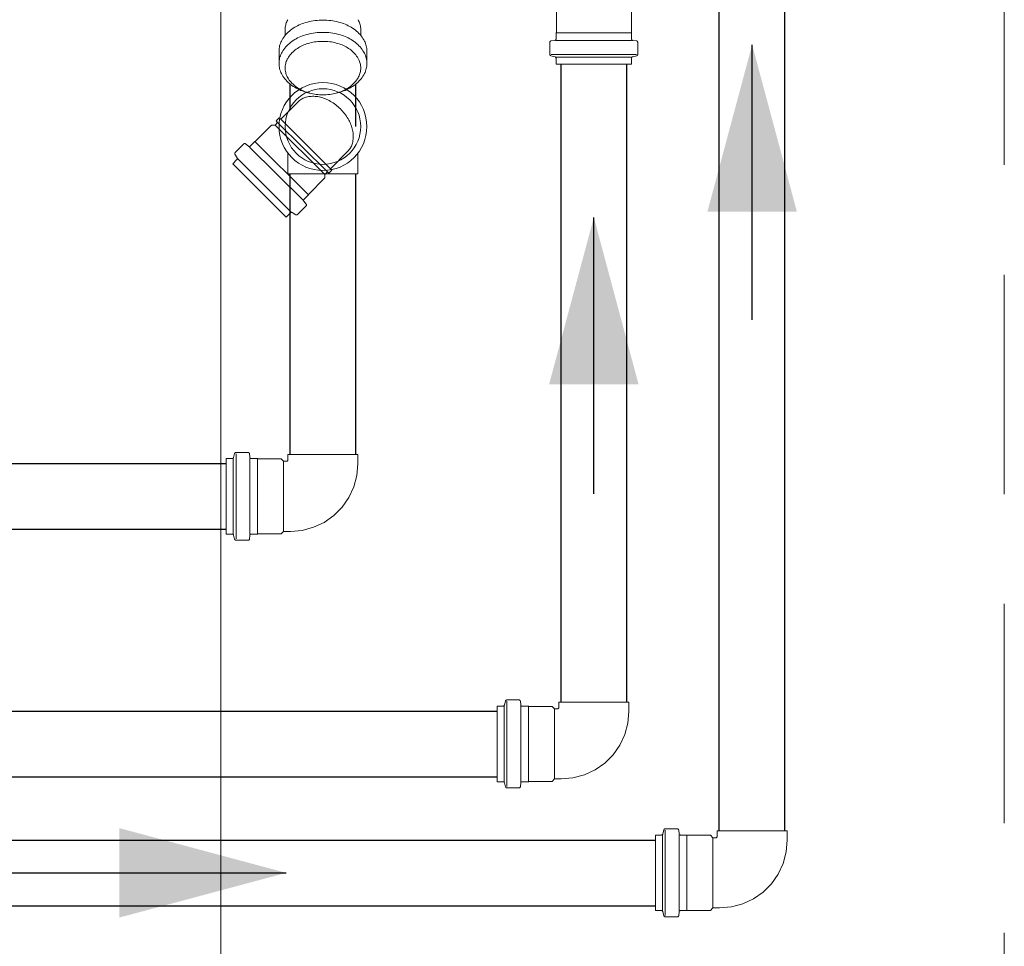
# Model space of a CAD drawing. Header units: millimetres. Extents: x 321 to 585, y -277 to 9.
# Tile 585 of 656: x 363.82 to 365.25, y -97.18 to -95.84. Entities that reach past the tile are written whole.
import ezdxf

# ---------------------------------------------------------------- set-up
doc = ezdxf.new("R2010")
doc.units = ezdxf.units.MM
doc.header["$MEASUREMENT"] = 0
doc.linetypes.add('HIDDEN2', pattern=[0.47625, 0.3175, -0.15875])
for name, color, linetype, lineweight in [('CV-Condutos', 1, 'Continuous', 25), ('CV-Sentido conduto', 9, 'Continuous', 30), ('DI-Detalhes', 5, 'HIDDEN2', 9), ('IFC-Viga-Contorno', 66, 'Continuous', 5), ('Simbolos', 5, 'Continuous', 20), ('Simbolos_int', 2, 'Continuous', 15)]:
    doc.layers.add(name, color=color, linetype=linetype, lineweight=lineweight)

msp = doc.modelspace()

# ---------------------------------------------------------------- hatches: boundary and pattern name
at = {"layer": 'CV-Sentido conduto', "linetype": 'Continuous'}
for points in [[(364.8826, -95.8719), (364.8179, -96.1133), (364.9473, -96.1133)], [(364.6535, -96.1218), (364.5887, -96.3633), (364.7182, -96.3633)], [(364.2083, -97.0702), (363.9668, -97.0055), (363.9668, -97.1349)]]:
    msp.add_hatch(color=7, dxfattribs=at).paths.add_polyline_path(points)

# ---------------------------------------------------------------- linework, layer by layer
at = {"layer": 'CV-Condutos'}
for p, q in [((364.8351, -97.0096), (364.8351, -95.2116)), ((364.9301, -97.0096), (364.9301, -95.2116)), ((364.606, -96.823), (364.606, -95.9)), ((364.701, -96.823), (364.701, -95.9)), ((364.2139, -95.9661), (364.2139, -95.9289)), ((364.3089, -95.9903), (364.3089, -95.9289)), ((364.2139, -96.4648), (364.2139, -96.0589)), ((364.3089, -96.4648), (364.3089, -96.0589)), ((362.5357, -96.4779), (364.1214, -96.4779)), ((362.5357, -96.5729), (364.1214, -96.5729)), ((362.4655, -96.8361), (364.5135, -96.8361)), ((362.4655, -96.9311), (364.5135, -96.9311)), ((363.1945, -97.0227), (364.7426, -97.0227)), ((363.1945, -97.1177), (364.7426, -97.1177))]:
    msp.add_line(p, q, dxfattribs=at)
at = {"layer": 'CV-Sentido conduto'}
for points in [[(364.8826, -96.2699), (364.8826, -95.8719)], [(364.6535, -96.5218), (364.6535, -96.1218)], [(363.8083, -97.0702), (364.2083, -97.0702)]]:
    msp.add_lwpolyline(points, dxfattribs=at)
at = {"layer": 'DI-Detalhes'}
msp.add_lwpolyline([(356.3075, -92.8709), (365.2476, -92.8709), (365.2476, -101.7871), (356.3075, -101.7871), (356.3075, -92.8709)], dxfattribs=at)
at = {"layer": 'IFC-Viga-Contorno', "color": 7, "lineweight": 5}
msp.add_line((364.1137, -100.87), (364.1137, -93.9026), dxfattribs=at)
at = {"layer": 'Simbolos'}
for p, q in [((364.5992, -95.8541), (364.5992, -95.8205)), ((364.7078, -95.8541), (364.7078, -95.8205)), ((364.2067, -95.8584), (364.2067, -95.8497)), ((364.3161, -95.8497), (364.3161, -95.8584)), ((364.5988, -95.8545), (364.5992, -95.8541)), ((364.5988, -95.8638), (364.5988, -95.8545)), ((364.7082, -95.8545), (364.7078, -95.8541)), ((364.7082, -95.8638), (364.7082, -95.8545)), ((364.5899, -95.8858), (364.5899, -95.8683)), ((364.5917, -95.8663), (364.5969, -95.8658)), ((364.7152, -95.8663), (364.71, -95.8658)), ((364.7171, -95.8858), (364.7171, -95.8683)), ((364.1978, -95.899), (364.1978, -95.8812)), ((364.325, -95.899), (364.325, -95.8812)), ((364.5913, -95.8878), (364.5973, -95.8893)), ((364.7151, -95.8858), (364.5919, -95.8858)), ((364.5988, -95.9), (364.5988, -95.8913)), ((364.7082, -95.9), (364.7082, -95.8913)), ((364.7156, -95.8878), (364.7096, -95.8893)), ((364.7082, -95.9), (364.5988, -95.9)), ((364.2003, -95.9798), (364.2254, -95.9545)), ((364.1939, -95.9821), (364.198, -95.9779)), ((364.2003, -95.9798), (364.198, -95.9779)), ((364.1634, -96.0119), (364.1871, -95.9881)), ((364.1871, -95.9881), (364.1922, -95.9881)), ((364.1922, -95.9881), (364.1958, -95.9844)), ((364.1958, -95.9844), (364.1939, -95.9821)), ((364.1344, -96.0279), (364.1468, -96.0155)), ((364.1495, -96.0153), (364.1535, -96.0187)), ((364.1562, -96.0186), (364.1628, -96.0119)), ((364.1628, -96.0119), (364.1634, -96.0119)), ((364.1341, -96.0303), (364.1372, -96.0356)), ((364.2107, -96.0287), (364.2107, -96.0589)), ((364.2723, -96.0513), (364.2974, -96.026)), ((364.3121, -96.0287), (364.3121, -96.0589)), ((364.1308, -96.0442), (364.1369, -96.038)), ((364.2084, -96.1213), (364.1308, -96.0442)), ((364.2641, -96.0595), (364.2678, -96.0558)), ((364.2641, -96.0646), (364.2641, -96.0595)), ((364.2678, -96.0558), (364.2701, -96.0577)), ((364.2701, -96.0577), (364.2742, -96.0536)), ((364.2723, -96.0513), (364.2742, -96.0536)), ((364.2405, -96.0884), (364.2641, -96.0646)), ((364.2339, -96.0956), (364.2405, -96.089)), ((364.2405, -96.089), (364.2405, -96.0884)), ((364.2247, -96.1175), (364.2371, -96.1051)), ((364.2372, -96.1024), (364.2338, -96.0983)), ((364.2084, -96.1213), (364.2146, -96.1151)), ((364.2223, -96.1178), (364.217, -96.1148)), ((364.1336, -96.4633), (364.1321, -96.4692)), ((364.1356, -96.4618), (364.1531, -96.4618)), ((364.1214, -96.5801), (364.1214, -96.4707)), ((364.1214, -96.4707), (364.1301, -96.4707)), ((364.1356, -96.587), (364.1356, -96.4638)), ((364.1551, -96.4636), (364.1556, -96.4689)), ((364.1576, -96.4707), (364.1669, -96.4707)), ((364.1669, -96.4707), (364.1673, -96.4711)), ((364.1673, -96.4711), (364.2009, -96.4711)), ((364.2009, -96.4711), (364.2045, -96.4747)), ((364.2045, -96.4747), (364.2087, -96.4747)), ((364.2107, -96.4727), (364.2107, -96.4648)), ((364.3121, -96.4783), (364.3121, -96.4648)), ((364.2009, -96.5797), (364.2045, -96.5761)), ((364.2045, -96.5761), (364.2143, -96.5761)), ((364.1214, -96.5801), (364.1301, -96.5801)), ((364.1336, -96.5875), (364.1321, -96.5816)), ((364.1356, -96.589), (364.1531, -96.589)), ((364.1551, -96.5872), (364.1556, -96.5819)), ((364.1576, -96.5801), (364.1669, -96.5801)), ((364.1669, -96.5801), (364.1673, -96.5797)), ((364.1673, -96.5797), (364.2009, -96.5797)), ((364.5135, -96.9383), (364.5135, -96.8289)), ((364.5135, -96.8289), (364.5222, -96.8289)), ((364.5257, -96.8215), (364.5241, -96.8274)), ((364.5276, -96.82), (364.5451, -96.82)), ((364.5276, -96.9452), (364.5276, -96.822)), ((364.5471, -96.8218), (364.5476, -96.8271)), ((364.5496, -96.8289), (364.559, -96.8289)), ((364.559, -96.8289), (364.5594, -96.8293)), ((364.5594, -96.8293), (364.593, -96.8293)), ((364.593, -96.8293), (364.5966, -96.8329)), ((364.5966, -96.8329), (364.6008, -96.8329)), ((364.6028, -96.8309), (364.6028, -96.823)), ((364.7042, -96.8365), (364.7042, -96.823)), ((364.5135, -96.9383), (364.5222, -96.9383)), ((364.5257, -96.9457), (364.5241, -96.9398)), ((364.5276, -96.9472), (364.5451, -96.9472)), ((364.5471, -96.9454), (364.5476, -96.9401)), ((364.5496, -96.9383), (364.559, -96.9383)), ((364.559, -96.9383), (364.5594, -96.9379)), ((364.5594, -96.9379), (364.593, -96.9379)), ((364.593, -96.9379), (364.5966, -96.9343)), ((364.5966, -96.9343), (364.6064, -96.9343)), ((364.7426, -97.1249), (364.7426, -97.0155)), ((364.7426, -97.0155), (364.7513, -97.0155)), ((364.7549, -97.008), (364.7533, -97.014)), ((364.7568, -97.0066), (364.7743, -97.0066)), ((364.7568, -97.1318), (364.7568, -97.0086)), ((364.7763, -97.0084), (364.7768, -97.0136)), ((364.7788, -97.0155), (364.7881, -97.0155)), ((364.7881, -97.0155), (364.7885, -97.0159)), ((364.7885, -97.0159), (364.8221, -97.0159)), ((364.8221, -97.0159), (364.8257, -97.0195)), ((364.8319, -97.0175), (364.8319, -97.0096)), ((364.9333, -97.0231), (364.9333, -97.0096)), ((364.8257, -97.0195), (364.8299, -97.0195)), ((364.7426, -97.1249), (364.7513, -97.1249)), ((364.7549, -97.1323), (364.7533, -97.1263)), ((364.7763, -97.1319), (364.7768, -97.1267)), ((364.7788, -97.1249), (364.7881, -97.1249)), ((364.7881, -97.1249), (364.7885, -97.1245)), ((364.7885, -97.1245), (364.8221, -97.1245)), ((364.8221, -97.1245), (364.8257, -97.1209)), ((364.8257, -97.1209), (364.8355, -97.1209)), ((364.7568, -97.1338), (364.7743, -97.1338))]:
    msp.add_line(p, q, dxfattribs=at)
for points in [[(364.2105, -95.8357), (364.2098, -95.8371), (364.2091, -95.8386), (364.2084, -95.8401), (364.2079, -95.8416), (364.2075, -95.8432), (364.2072, -95.8448), (364.2069, -95.8464), (364.2068, -95.8481), (364.2067, -95.8497)], [(364.3161, -95.8497), (364.3161, -95.8481), (364.3159, -95.8464), (364.3157, -95.8448), (364.3153, -95.8432), (364.3149, -95.8416), (364.3144, -95.8401), (364.3138, -95.8386), (364.3131, -95.8371), (364.3123, -95.8357)], [(364.5969, -95.8658), (364.5973, -95.8658), (364.5976, -95.8657), (364.5979, -95.8655), (364.5981, -95.8653), (364.5983, -95.8651), (364.5985, -95.8648), (364.5986, -95.8645), (364.5987, -95.8642), (364.5988, -95.8638)], [(364.7082, -95.8638), (364.7082, -95.8642), (364.7083, -95.8645), (364.7084, -95.8648), (364.7086, -95.8651), (364.7088, -95.8653), (364.7091, -95.8655), (364.7093, -95.8657), (364.7097, -95.8658), (364.71, -95.8658)], [(364.2023, -95.8648), (364.2013, -95.8665), (364.2005, -95.8682), (364.1998, -95.87), (364.1992, -95.8718), (364.1987, -95.8736), (364.1983, -95.8755), (364.198, -95.8774), (364.1979, -95.8793), (364.1978, -95.8812)], [(364.325, -95.8812), (364.325, -95.8793), (364.3248, -95.8774), (364.3245, -95.8755), (364.3241, -95.8736), (364.3236, -95.8718), (364.323, -95.87), (364.3223, -95.8682), (364.3215, -95.8665), (364.3206, -95.8648)], [(364.5917, -95.8663), (364.5914, -95.8664), (364.591, -95.8665), (364.5908, -95.8666), (364.5905, -95.8668), (364.5903, -95.8671), (364.5901, -95.8673), (364.59, -95.8676), (364.5899, -95.868), (364.5899, -95.8683)], [(364.7171, -95.8683), (364.717, -95.868), (364.7169, -95.8676), (364.7168, -95.8673), (364.7166, -95.8671), (364.7164, -95.8668), (364.7162, -95.8666), (364.7159, -95.8665), (364.7156, -95.8664), (364.7152, -95.8663)], [(364.5899, -95.8858), (364.5899, -95.8861), (364.5899, -95.8864), (364.59, -95.8867), (364.5902, -95.8869), (364.5904, -95.8871), (364.5906, -95.8873), (364.5908, -95.8875), (364.5911, -95.8876), (364.5913, -95.8877)], [(364.5988, -95.8913), (364.5987, -95.891), (364.5987, -95.8907), (364.5986, -95.8904), (364.5984, -95.8902), (364.5982, -95.8899), (364.598, -95.8897), (364.5978, -95.8896), (364.5975, -95.8894), (364.5973, -95.8893)], [(364.7096, -95.8893), (364.7094, -95.8894), (364.7091, -95.8896), (364.7089, -95.8897), (364.7087, -95.8899), (364.7085, -95.8902), (364.7083, -95.8904), (364.7082, -95.8907), (364.7082, -95.891), (364.7082, -95.8913)], [(364.7156, -95.8877), (364.7158, -95.8876), (364.7161, -95.8875), (364.7163, -95.8873), (364.7165, -95.8871), (364.7167, -95.8869), (364.7169, -95.8867), (364.717, -95.8864), (364.717, -95.8861), (364.7171, -95.8858)], [(364.1978, -95.899), (364.1979, -95.9009), (364.198, -95.9028), (364.1983, -95.9047), (364.1987, -95.9065), (364.1992, -95.9084), (364.1998, -95.9102), (364.2005, -95.9119), (364.2013, -95.9137), (364.2023, -95.9153)], [(364.3206, -95.9153), (364.3215, -95.9137), (364.3223, -95.9119), (364.323, -95.9102), (364.3236, -95.9084), (364.3241, -95.9065), (364.3245, -95.9047), (364.3248, -95.9028), (364.325, -95.9009), (364.325, -95.899)], [(364.2023, -95.9153), (364.2035, -95.9173), (364.2048, -95.9193), (364.2062, -95.9211), (364.2077, -95.9229), (364.2093, -95.9247), (364.211, -95.9263), (364.2128, -95.9279), (364.2146, -95.9294), (364.2165, -95.9308)], [(364.3064, -95.9308), (364.3083, -95.9294), (364.3101, -95.9279), (364.3118, -95.9263), (364.3135, -95.9247), (364.3151, -95.9229), (364.3166, -95.9211), (364.318, -95.9193), (364.3193, -95.9173), (364.3206, -95.9153)], [(364.2164, -95.9308), (364.2185, -95.9322), (364.2205, -95.9335), (364.2227, -95.9347), (364.2248, -95.9359), (364.227, -95.9369), (364.2293, -95.9379), (364.2316, -95.9388), (364.2339, -95.9396), (364.2362, -95.9404)], [(364.2866, -95.9404), (364.289, -95.9396), (364.2913, -95.9388), (364.2936, -95.9379), (364.2958, -95.9369), (364.298, -95.9359), (364.3002, -95.9347), (364.3023, -95.9335), (364.3044, -95.9322), (364.3064, -95.9308)], [(364.2371, -95.9478), (364.2357, -95.9482), (364.2342, -95.9487), (364.2328, -95.9493), (364.2315, -95.95), (364.2302, -95.9508), (364.2289, -95.9516), (364.2277, -95.9525), (364.2265, -95.9535), (364.2254, -95.9545)], [(364.2362, -95.9404), (364.2369, -95.9405), (364.2375, -95.9407), (364.2382, -95.9409), (364.2388, -95.9411), (364.2395, -95.9412), (364.2401, -95.9414), (364.2408, -95.9416), (364.2414, -95.9417), (364.2421, -95.9419)], [(364.2538, -95.947), (364.252, -95.9467), (364.2501, -95.9466), (364.2482, -95.9465), (364.2464, -95.9465), (364.2445, -95.9466), (364.2426, -95.9467), (364.2408, -95.947), (364.2389, -95.9474), (364.2371, -95.9478)], [(364.2398, -95.9412), (364.2421, -95.9418), (364.2445, -95.9424), (364.2469, -95.9429), (364.2493, -95.9433), (364.2517, -95.9437), (364.2541, -95.944), (364.2565, -95.9442), (364.259, -95.9443), (364.2614, -95.9443)], [(364.2704, -95.9527), (364.2687, -95.9518), (364.2669, -95.951), (364.2651, -95.9502), (364.2633, -95.9495), (364.2614, -95.9489), (364.2596, -95.9483), (364.2577, -95.9478), (364.2558, -95.9474), (364.2538, -95.947)], [(364.2614, -95.9443), (364.2639, -95.9443), (364.2663, -95.9442), (364.2687, -95.944), (364.2712, -95.9437), (364.2736, -95.9433), (364.276, -95.9429), (364.2784, -95.9424), (364.2807, -95.9418), (364.2831, -95.9412)], [(364.2807, -95.9419), (364.2814, -95.9417), (364.2821, -95.9416), (364.2827, -95.9414), (364.2834, -95.9412), (364.284, -95.9411), (364.2847, -95.9409), (364.2853, -95.9407), (364.286, -95.9405), (364.2866, -95.9404)], [(364.2867, -95.9648), (364.2851, -95.9632), (364.2834, -95.9617), (364.2816, -95.9603), (364.2799, -95.9589), (364.2781, -95.9575), (364.2762, -95.9562), (364.2743, -95.955), (364.2724, -95.9538), (364.2704, -95.9527)], [(364.2989, -95.981), (364.2978, -95.979), (364.2966, -95.9771), (364.2954, -95.9752), (364.294, -95.9734), (364.2927, -95.9716), (364.2913, -95.9698), (364.2898, -95.9681), (364.2883, -95.9664), (364.2867, -95.9648)], [(364.3047, -95.9975), (364.3043, -95.9956), (364.3039, -95.9937), (364.3034, -95.9918), (364.3028, -95.9899), (364.3022, -95.9881), (364.3014, -95.9863), (364.3007, -95.9845), (364.2998, -95.9827), (364.2989, -95.981)], [(364.3041, -96.0142), (364.3045, -96.0124), (364.3048, -96.0106), (364.3051, -96.0087), (364.3052, -96.0069), (364.3053, -96.005), (364.3053, -96.0031), (364.3052, -96.0012), (364.305, -95.9994), (364.3047, -95.9975)], [(364.1495, -96.0153), (364.1492, -96.0151), (364.1489, -96.015), (364.1486, -96.0149), (364.1483, -96.0149), (364.148, -96.0149), (364.1476, -96.015), (364.1473, -96.0151), (364.147, -96.0152), (364.1468, -96.0155)], [(364.1535, -96.0187), (364.1538, -96.0189), (364.1541, -96.019), (364.1544, -96.0191), (364.1547, -96.0192), (364.1551, -96.0192), (364.1554, -96.0191), (364.1557, -96.019), (364.156, -96.0188), (364.1562, -96.0186)], [(364.2974, -96.026), (364.2984, -96.0249), (364.2994, -96.0237), (364.3003, -96.0225), (364.3011, -96.0212), (364.3019, -96.0199), (364.3026, -96.0185), (364.3031, -96.0171), (364.3037, -96.0157), (364.3041, -96.0142)], [(364.1344, -96.0279), (364.1342, -96.0281), (364.1341, -96.0284), (364.134, -96.0286), (364.1339, -96.0289), (364.1339, -96.0292), (364.1339, -96.0295), (364.1339, -96.0298), (364.134, -96.0301), (364.1341, -96.0303)], [(364.1369, -96.038), (364.1371, -96.0378), (364.1373, -96.0376), (364.1374, -96.0373), (364.1375, -96.037), (364.1375, -96.0367), (364.1375, -96.0364), (364.1374, -96.0362), (364.1374, -96.0359), (364.1372, -96.0356)], [(364.2339, -96.0956), (364.2337, -96.0959), (364.2335, -96.0962), (364.2334, -96.0965), (364.2333, -96.0968), (364.2333, -96.0971), (364.2333, -96.0975), (364.2334, -96.0978), (364.2336, -96.0981), (364.2338, -96.0983)], [(364.2371, -96.1051), (364.2373, -96.1048), (364.2375, -96.1045), (364.2376, -96.1042), (364.2376, -96.1039), (364.2377, -96.1036), (364.2376, -96.1032), (364.2375, -96.1029), (364.2374, -96.1026), (364.2372, -96.1024)], [(364.217, -96.1148), (364.2167, -96.1147), (364.2164, -96.1146), (364.2162, -96.1145), (364.2159, -96.1145), (364.2156, -96.1146), (364.2153, -96.1146), (364.215, -96.1148), (364.2148, -96.1149), (364.2146, -96.1151)], [(364.2223, -96.1178), (364.2226, -96.118), (364.2228, -96.1181), (364.2231, -96.1181), (364.2234, -96.1181), (364.2237, -96.1181), (364.224, -96.118), (364.2243, -96.1179), (364.2245, -96.1177), (364.2247, -96.1175)], [(364.1356, -96.4618), (364.1353, -96.4618), (364.135, -96.4619), (364.1347, -96.462), (364.1345, -96.4621), (364.1343, -96.4623), (364.134, -96.4625), (364.1339, -96.4627), (364.1337, -96.463), (364.1336, -96.4633)], [(364.1551, -96.4636), (364.155, -96.4633), (364.1549, -96.463), (364.1548, -96.4627), (364.1546, -96.4624), (364.1543, -96.4622), (364.1541, -96.462), (364.1537, -96.4619), (364.1534, -96.4618), (364.1531, -96.4618)], [(364.1301, -96.4707), (364.1304, -96.4707), (364.1307, -96.4706), (364.131, -96.4705), (364.1312, -96.4704), (364.1315, -96.4702), (364.1317, -96.47), (364.1318, -96.4697), (364.132, -96.4695), (364.1321, -96.4692)], [(364.1556, -96.4689), (364.1556, -96.4692), (364.1557, -96.4695), (364.1559, -96.4698), (364.1561, -96.47), (364.1563, -96.4703), (364.1566, -96.4704), (364.1569, -96.4706), (364.1572, -96.4707), (364.1576, -96.4707)], [(364.2087, -96.4747), (364.2091, -96.4747), (364.2094, -96.4746), (364.2097, -96.4744), (364.21, -96.4742), (364.2103, -96.474), (364.2105, -96.4737), (364.2106, -96.4734), (364.2107, -96.473), (364.2107, -96.4727)], [(364.2143, -96.5761), (364.2313, -96.5746), (364.2478, -96.5702), (364.2632, -96.563), (364.2772, -96.5532), (364.2892, -96.5412), (364.299, -96.5272), (364.3062, -96.5117), (364.3106, -96.4953), (364.3121, -96.4783)], [(364.1321, -96.5816), (364.132, -96.5813), (364.1318, -96.581), (364.1317, -96.5808), (364.1315, -96.5806), (364.1312, -96.5804), (364.131, -96.5803), (364.1307, -96.5802), (364.1304, -96.5801), (364.1301, -96.5801)], [(364.1336, -96.5875), (364.1337, -96.5878), (364.1339, -96.588), (364.134, -96.5883), (364.1343, -96.5885), (364.1345, -96.5887), (364.1347, -96.5888), (364.135, -96.5889), (364.1353, -96.589), (364.1356, -96.589)], [(364.1531, -96.589), (364.1534, -96.589), (364.1537, -96.5889), (364.1541, -96.5887), (364.1543, -96.5886), (364.1546, -96.5883), (364.1548, -96.5881), (364.1549, -96.5878), (364.155, -96.5875), (364.1551, -96.5872)], [(364.1576, -96.5801), (364.1572, -96.5801), (364.1569, -96.5802), (364.1566, -96.5803), (364.1563, -96.5805), (364.1561, -96.5807), (364.1559, -96.581), (364.1557, -96.5813), (364.1556, -96.5816), (364.1556, -96.5819)], [(364.5222, -96.8289), (364.5224, -96.8289), (364.5227, -96.8288), (364.523, -96.8287), (364.5233, -96.8286), (364.5235, -96.8284), (364.5237, -96.8282), (364.5239, -96.828), (364.524, -96.8277), (364.5241, -96.8274)], [(364.5276, -96.82), (364.5273, -96.82), (364.527, -96.8201), (364.5268, -96.8202), (364.5265, -96.8203), (364.5263, -96.8205), (364.5261, -96.8207), (364.5259, -96.821), (364.5258, -96.8212), (364.5257, -96.8215)], [(364.5471, -96.8218), (364.5471, -96.8215), (364.547, -96.8212), (364.5468, -96.8209), (364.5466, -96.8207), (364.5464, -96.8204), (364.5461, -96.8203), (364.5458, -96.8201), (364.5455, -96.82), (364.5451, -96.82)], [(364.5476, -96.8271), (364.5477, -96.8274), (364.5478, -96.8277), (364.5479, -96.828), (364.5481, -96.8283), (364.5484, -96.8285), (364.5486, -96.8287), (364.5489, -96.8288), (364.5493, -96.8289), (364.5496, -96.8289)], [(364.6008, -96.8329), (364.6011, -96.8329), (364.6014, -96.8328), (364.6018, -96.8326), (364.602, -96.8324), (364.6023, -96.8322), (364.6025, -96.8319), (364.6026, -96.8316), (364.6027, -96.8313), (364.6028, -96.8309)], [(364.6064, -96.9343), (364.6233, -96.9328), (364.6398, -96.9284), (364.6553, -96.9212), (364.6692, -96.9114), (364.6813, -96.8994), (364.691, -96.8854), (364.6983, -96.87), (364.7027, -96.8535), (364.7042, -96.8365)], [(364.5241, -96.9398), (364.524, -96.9395), (364.5239, -96.9393), (364.5237, -96.939), (364.5235, -96.9388), (364.5233, -96.9386), (364.523, -96.9385), (364.5227, -96.9384), (364.5224, -96.9383), (364.5222, -96.9383)], [(364.5257, -96.9457), (364.5258, -96.946), (364.5259, -96.9463), (364.5261, -96.9465), (364.5263, -96.9467), (364.5265, -96.9469), (364.5268, -96.947), (364.527, -96.9471), (364.5273, -96.9472), (364.5276, -96.9472)], [(364.5451, -96.9472), (364.5455, -96.9472), (364.5458, -96.9471), (364.5461, -96.947), (364.5464, -96.9468), (364.5466, -96.9466), (364.5468, -96.9463), (364.547, -96.946), (364.5471, -96.9457), (364.5471, -96.9454)], [(364.5496, -96.9383), (364.5493, -96.9383), (364.5489, -96.9384), (364.5486, -96.9386), (364.5484, -96.9387), (364.5481, -96.939), (364.5479, -96.9392), (364.5478, -96.9395), (364.5477, -96.9398), (364.5476, -96.9401)], [(364.7513, -97.0155), (364.7516, -97.0154), (364.7519, -97.0154), (364.7522, -97.0153), (364.7524, -97.0151), (364.7527, -97.015), (364.7529, -97.0147), (364.753, -97.0145), (364.7532, -97.0143), (364.7533, -97.014)], [(364.7568, -97.0066), (364.7565, -97.0066), (364.7562, -97.0066), (364.7559, -97.0067), (364.7557, -97.0069), (364.7555, -97.0071), (364.7553, -97.0073), (364.7551, -97.0075), (364.755, -97.0078), (364.7549, -97.008)], [(364.7763, -97.0084), (364.7763, -97.0081), (364.7761, -97.0078), (364.776, -97.0075), (364.7758, -97.0072), (364.7755, -97.007), (364.7753, -97.0068), (364.775, -97.0067), (364.7746, -97.0066), (364.7743, -97.0066)], [(364.7768, -97.0136), (364.7768, -97.014), (364.7769, -97.0143), (364.7771, -97.0146), (364.7773, -97.0148), (364.7775, -97.015), (364.7778, -97.0152), (364.7781, -97.0154), (364.7784, -97.0154), (364.7788, -97.0155)], [(364.8299, -97.0195), (364.8303, -97.0194), (364.8306, -97.0193), (364.8309, -97.0192), (364.8312, -97.019), (364.8315, -97.0187), (364.8317, -97.0185), (364.8318, -97.0181), (364.8319, -97.0178), (364.8319, -97.0175)], [(364.8355, -97.1209), (364.8525, -97.1194), (364.869, -97.115), (364.8844, -97.1078), (364.8984, -97.098), (364.9105, -97.0859), (364.9202, -97.072), (364.9274, -97.0565), (364.9318, -97.04), (364.9333, -97.0231)], [(364.7533, -97.1263), (364.7532, -97.1261), (364.753, -97.1258), (364.7529, -97.1256), (364.7527, -97.1254), (364.7524, -97.1252), (364.7522, -97.125), (364.7519, -97.1249), (364.7516, -97.1249), (364.7513, -97.1249)], [(364.7549, -97.1323), (364.755, -97.1326), (364.7551, -97.1328), (364.7553, -97.133), (364.7555, -97.1333), (364.7557, -97.1334), (364.7559, -97.1336), (364.7562, -97.1337), (364.7565, -97.1337), (364.7568, -97.1338)], [(364.7743, -97.1338), (364.7746, -97.1337), (364.775, -97.1337), (364.7753, -97.1335), (364.7755, -97.1333), (364.7758, -97.1331), (364.776, -97.1329), (364.7761, -97.1326), (364.7763, -97.1323), (364.7763, -97.1319)], [(364.7788, -97.1249), (364.7784, -97.1249), (364.7781, -97.125), (364.7778, -97.1251), (364.7775, -97.1253), (364.7773, -97.1255), (364.7771, -97.1258), (364.7769, -97.1261), (364.7768, -97.1264), (364.7768, -97.1267)]]:
    msp.add_lwpolyline(points, dxfattribs=at)
msp.add_circle((364.2614, -95.9903), 0.0636, dxfattribs=at)
at = {"layer": 'Simbolos_int'}
for p, q in [((364.7082, -95.8545), (364.5988, -95.8545)), ((364.7082, -95.8657), (364.5988, -95.8657)), ((364.7082, -95.8897), (364.5988, -95.8897)), ((364.1922, -95.9881), (364.2641, -96.0595)), ((364.1958, -95.9844), (364.2678, -96.0558)), ((364.2003, -95.9798), (364.2723, -96.0513)), ((364.2326, -96.097), (364.1549, -96.0199)), ((364.1628, -96.0119), (364.2405, -96.089)), ((364.2156, -96.114), (364.138, -96.037)), ((364.2107, -96.0589), (364.3121, -96.0589)), ((364.1317, -96.5801), (364.1317, -96.4707)), ((364.1557, -96.5801), (364.1557, -96.4707)), ((364.1669, -96.5801), (364.1669, -96.4707)), ((364.2045, -96.5761), (364.2045, -96.4747)), ((364.2107, -96.4648), (364.3121, -96.4648)), ((364.5237, -96.9383), (364.5237, -96.8289)), ((364.5478, -96.9383), (364.5478, -96.8289)), ((364.559, -96.9383), (364.559, -96.8289)), ((364.5966, -96.9343), (364.5966, -96.8329)), ((364.6028, -96.823), (364.7042, -96.823)), ((364.7529, -97.1249), (364.7529, -97.0155)), ((364.7769, -97.1249), (364.7769, -97.0155)), ((364.7881, -97.1249), (364.7881, -97.0155)), ((364.8319, -97.0096), (364.9333, -97.0096)), ((364.8257, -97.1209), (364.8257, -97.0195))]:
    msp.add_line(p, q, dxfattribs=at)
for points in [[(364.2614, -95.8362), (364.2586, -95.8362), (364.2557, -95.8364), (364.2529, -95.8366), (364.2501, -95.8369), (364.2473, -95.8373), (364.2445, -95.8378), (364.2417, -95.8384), (364.239, -95.8391), (364.2362, -95.8398)], [(364.2866, -95.8398), (364.2839, -95.8391), (364.2811, -95.8384), (364.2783, -95.8378), (364.2756, -95.8373), (364.2727, -95.8369), (364.2699, -95.8366), (364.2671, -95.8364), (364.2643, -95.8362), (364.2614, -95.8362)], [(364.2165, -95.8494), (364.2146, -95.8508), (364.2128, -95.8523), (364.211, -95.8538), (364.2093, -95.8555), (364.2077, -95.8572), (364.2062, -95.859), (364.2048, -95.8609), (364.2035, -95.8628), (364.2023, -95.8648)], [(364.2362, -95.8398), (364.2339, -95.8405), (364.2316, -95.8414), (364.2293, -95.8423), (364.227, -95.8432), (364.2248, -95.8443), (364.2227, -95.8455), (364.2205, -95.8467), (364.2185, -95.848), (364.2164, -95.8494)], [(364.3064, -95.8494), (364.3044, -95.848), (364.3023, -95.8467), (364.3002, -95.8455), (364.298, -95.8443), (364.2958, -95.8432), (364.2936, -95.8423), (364.2913, -95.8414), (364.289, -95.8405), (364.2866, -95.8398)], [(364.3206, -95.8648), (364.3193, -95.8628), (364.318, -95.8609), (364.3166, -95.859), (364.3151, -95.8572), (364.3135, -95.8555), (364.3118, -95.8538), (364.3101, -95.8523), (364.3083, -95.8508), (364.3064, -95.8494)], [(364.2362, -95.8576), (364.2339, -95.8584), (364.2316, -95.8592), (364.2293, -95.8601), (364.227, -95.8611), (364.2248, -95.8621), (364.2227, -95.8633), (364.2205, -95.8645), (364.2185, -95.8658), (364.2164, -95.8672)], [(364.2614, -95.854), (364.2586, -95.8541), (364.2557, -95.8542), (364.2529, -95.8544), (364.2501, -95.8547), (364.2473, -95.8551), (364.2445, -95.8556), (364.2417, -95.8562), (364.239, -95.8569), (364.2362, -95.8576)], [(364.2866, -95.8576), (364.2839, -95.8569), (364.2811, -95.8562), (364.2783, -95.8556), (364.2756, -95.8551), (364.2727, -95.8547), (364.2699, -95.8544), (364.2671, -95.8542), (364.2643, -95.8541), (364.2614, -95.854)], [(364.3064, -95.8672), (364.3044, -95.8658), (364.3023, -95.8645), (364.3002, -95.8633), (364.298, -95.8621), (364.2958, -95.8611), (364.2936, -95.8601), (364.2913, -95.8592), (364.289, -95.8584), (364.2866, -95.8576)], [(364.2165, -95.8672), (364.2146, -95.8686), (364.2128, -95.8701), (364.211, -95.8717), (364.2093, -95.8733), (364.2077, -95.875), (364.2062, -95.8768), (364.2048, -95.8787), (364.2035, -95.8807), (364.2023, -95.8827)], [(364.2228, -95.8783), (364.2211, -95.8795), (364.2196, -95.8808), (364.2181, -95.8821), (364.2166, -95.8836), (364.2153, -95.885), (364.214, -95.8866), (364.2127, -95.8882), (364.2116, -95.8899), (364.2105, -95.8916)], [(364.2397, -95.8701), (364.2377, -95.8707), (364.2357, -95.8714), (364.2338, -95.8722), (364.2319, -95.873), (364.23, -95.8739), (364.2281, -95.8749), (364.2263, -95.876), (364.2245, -95.8771), (364.2227, -95.8783)], [(364.2614, -95.867), (364.259, -95.867), (364.2565, -95.8671), (364.2541, -95.8673), (364.2517, -95.8676), (364.2493, -95.8679), (364.2469, -95.8683), (364.2445, -95.8688), (364.2421, -95.8694), (364.2398, -95.8701)], [(364.2831, -95.8701), (364.2807, -95.8694), (364.2784, -95.8688), (364.276, -95.8683), (364.2736, -95.8679), (364.2712, -95.8676), (364.2687, -95.8673), (364.2663, -95.8671), (364.2639, -95.867), (364.2614, -95.867)], [(364.3001, -95.8783), (364.2984, -95.8771), (364.2966, -95.876), (364.2948, -95.8749), (364.2929, -95.8739), (364.291, -95.873), (364.2891, -95.8722), (364.2871, -95.8714), (364.2851, -95.8707), (364.2831, -95.8701)], [(364.3123, -95.8916), (364.3112, -95.8899), (364.3101, -95.8882), (364.3089, -95.8866), (364.3076, -95.885), (364.3062, -95.8836), (364.3048, -95.8821), (364.3033, -95.8808), (364.3017, -95.8795), (364.3001, -95.8783)], [(364.3206, -95.8827), (364.3193, -95.8807), (364.318, -95.8787), (364.3166, -95.8768), (364.3151, -95.875), (364.3135, -95.8733), (364.3118, -95.8717), (364.3101, -95.8701), (364.3083, -95.8686), (364.3064, -95.8672)], [(364.2023, -95.8827), (364.2013, -95.8843), (364.2005, -95.886), (364.1998, -95.8878), (364.1992, -95.8896), (364.1987, -95.8915), (364.1983, -95.8933), (364.198, -95.8952), (364.1979, -95.8971), (364.1978, -95.899)], [(364.2105, -95.8916), (364.2098, -95.893), (364.2091, -95.8945), (364.2084, -95.896), (364.2079, -95.8976), (364.2075, -95.8991), (364.2072, -95.9007), (364.2069, -95.9024), (364.2068, -95.904), (364.2067, -95.9056)], [(364.3161, -95.9056), (364.3161, -95.904), (364.3159, -95.9024), (364.3157, -95.9007), (364.3153, -95.8991), (364.3149, -95.8976), (364.3144, -95.896), (364.3138, -95.8945), (364.3131, -95.893), (364.3123, -95.8916)], [(364.325, -95.899), (364.325, -95.8971), (364.3248, -95.8952), (364.3245, -95.8933), (364.3241, -95.8915), (364.3236, -95.8896), (364.323, -95.8878), (364.3223, -95.886), (364.3215, -95.8843), (364.3206, -95.8827)], [(364.2067, -95.9056), (364.2068, -95.9073), (364.2069, -95.9089), (364.2072, -95.9105), (364.2075, -95.9121), (364.2079, -95.9137), (364.2084, -95.9152), (364.2091, -95.9168), (364.2098, -95.9182), (364.2105, -95.9197)], [(364.3123, -95.9197), (364.3131, -95.9182), (364.3138, -95.9168), (364.3144, -95.9152), (364.3149, -95.9137), (364.3153, -95.9121), (364.3157, -95.9105), (364.3159, -95.9089), (364.3161, -95.9073), (364.3161, -95.9056)], [(364.2105, -95.9197), (364.2116, -95.9214), (364.2127, -95.9231), (364.214, -95.9247), (364.2153, -95.9262), (364.2166, -95.9277), (364.2181, -95.9291), (364.2196, -95.9305), (364.2211, -95.9318), (364.2228, -95.933)], [(364.3001, -95.933), (364.3017, -95.9318), (364.3033, -95.9305), (364.3048, -95.9291), (364.3062, -95.9277), (364.3076, -95.9262), (364.3089, -95.9247), (364.3101, -95.9231), (364.3112, -95.9214), (364.3123, -95.9197)], [(364.2227, -95.933), (364.2245, -95.9342), (364.2263, -95.9353), (364.2281, -95.9363), (364.23, -95.9373), (364.2319, -95.9383), (364.2338, -95.9391), (364.2357, -95.9399), (364.2377, -95.9406), (364.2397, -95.9412)], [(364.2831, -95.9412), (364.2851, -95.9406), (364.2871, -95.9399), (364.2891, -95.9391), (364.291, -95.9383), (364.2929, -95.9373), (364.2948, -95.9363), (364.2966, -95.9353), (364.2984, -95.9342), (364.3001, -95.933)]]:
    msp.add_lwpolyline(points, dxfattribs=at)
msp.add_circle((364.2614, -95.9903), 0.0547, dxfattribs=at)

doc.saveas('drawing.dxf')
